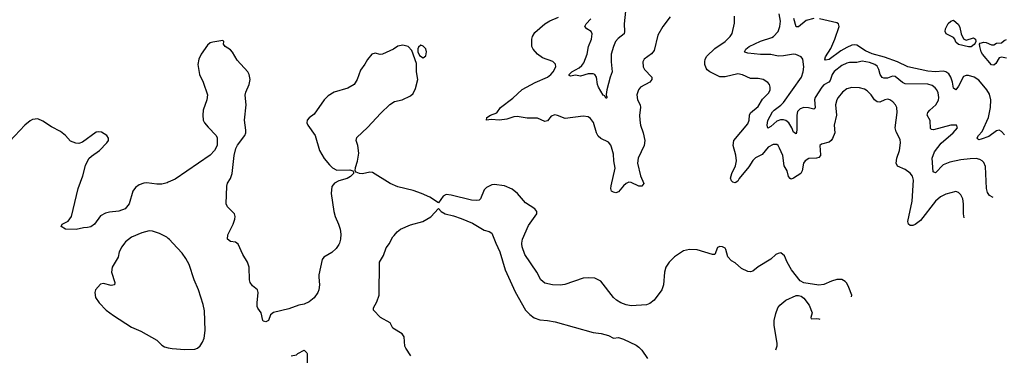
# Model space of a CAD drawing. Header units: inches. Extents: x 2001573 to 2220545, y 644482 to 846830.
# Tile 745 of 755: x 2208828 to 2216592, y 749115 to 751763. Entities that reach past the tile are written whole.
import ezdxf

# ---------------------------------------------------------------- set-up
doc = ezdxf.new("R2010")
doc.units = ezdxf.units.IN
doc.header["$MEASUREMENT"] = 0
for name, color, linetype in [('C2704', 7, 'Continuous'), ('C2705', 7, 'Continuous'), ('C2714', 7, 'Continuous'), ('C2715', 7, 'Continuous')]:
    doc.layers.add(name, color=color, linetype=linetype)

msp = doc.modelspace()

# ---------------------------------------------------------------- linework, layer by layer
at = {"layer": 'C2704', "color": 5, "elevation": 340}
msp.add_lwpolyline([(2209655.5, 750000), (2209633, 749970), (2209612.7, 749930), (2209605.5, 749890), (2209556.4, 749810), (2209552.9, 749770), (2209579.5, 749690), (2209574.8, 749670), (2209550, 749666.6), (2209490, 749682), (2209464.8, 749675.2), (2209426.8, 749630), (2209421, 749610), (2209426, 749570), (2209456, 749530), (2209510, 749471), (2209568.3, 749428.3), (2209710, 749337.3), (2209784.1, 749304.1), (2209910, 749234.4), (2209950, 749194.4), (2209970, 749181.1), (2210000, 749174.9)], dxfattribs=at)
at = {"layer": 'C2705', "color": 5}
for points, elevation in [([(2210000, 750479.9), (2209990, 750475.4), (2209950, 750464.6), (2209910, 750463.8), (2209830, 750474.5), (2209807.5, 750472.5), (2209770, 750458.5), (2209742.2, 750437.8), (2209719.7, 750410), (2209690.9, 750309.1), (2209659.3, 750270), (2209610, 750252.8), (2209535.1, 750244.9), (2209503.8, 750236.2), (2209465.1, 750214.9), (2209417.3, 750150), (2209390, 750129.5), (2209362.7, 750122.7), (2209330, 750121.2), (2209273, 750107), (2209190, 750109.6), (2209155.3, 750130), (2209162, 750150), (2209210, 750174), (2209237, 750210), (2209289.7, 750430), (2209325.1, 750530), (2209348.2, 750611.8), (2209373.8, 750666.2), (2209393.3, 750686.7), (2209457, 750730), (2209516, 750790), (2209529, 750810), (2209528.9, 750828.9), (2209515.3, 750850), (2209474, 750874), (2209450, 750878), (2209430, 750874.5), (2209323.4, 750796.6), (2209294.2, 750785.8), (2209270, 750787.6), (2209230, 750805.1), (2209189.6, 750850), (2209150, 750879.8), (2209078.4, 750918.4), (2209010, 750963.1), (2208970, 750979.3), (2208930, 750974.5), (2208910, 750964.7), (2208868.8, 750931.1), (2208710, 750762)], 320), ([(2210000, 750037.1), (2209987.2, 750047.2), (2209930, 750076), (2209874.5, 750094.5), (2209850, 750096.2), (2209790, 750080.7), (2209710, 750047.3), (2209663, 750010), (2209655.5, 750000)], 340)]:
    msp.add_lwpolyline(points, dxfattribs=dict(at, elevation=elevation))
at = {"layer": 'C2714', "color": 5}
for points, elevation in [([(2210000, 749174.9), (2210031.6, 749168.4), (2210130, 749161.6), (2210210, 749162), (2210230, 749170.4), (2210250, 749190.4), (2210270, 749219.1), (2210282.6, 749250), (2210289.7, 749310.3), (2210285.1, 749465.1), (2210275.8, 749515.8), (2210237.6, 749630), (2210203, 749710), (2210163.5, 749830), (2210137.8, 749877.8), (2210110, 749919.5), (2210036.6, 750000)], 340), ([(2211348.7, 750000), (2211345.8, 749990), (2211323.9, 749956.1), (2211290, 749925.7), (2211226.8, 749890), (2211213.4, 749870), (2211188, 749750), (2211186, 749730), (2211192.2, 749670), (2211186.7, 749630), (2211179.5, 749610), (2211151.3, 749568.7), (2211110, 749536.3), (2211070, 749518.3), (2211030, 749509.7), (2210950, 749481.1), (2210828.1, 749451.9), (2210805.5, 749434.5), (2210790.4, 749389.6), (2210770, 749379), (2210750, 749384), (2210745.2, 749390), (2210733.2, 749450), (2210706.5, 749486.5), (2210701, 749501), (2210699.6, 749530), (2210709.6, 749610), (2210704.5, 749630), (2210664.1, 749664.1), (2210645.1, 749690), (2210639.7, 749710), (2210637.1, 749810), (2210624.7, 749850), (2210588.1, 749910), (2210550, 749992.7), (2210540, 750000)], 320), ([(2211912.7, 749110), (2211872.3, 749170), (2211866.2, 749186.2), (2211859.5, 749259.5), (2211843.7, 749283.7), (2211770, 749328.7), (2211748.7, 749370), (2211672.9, 749412.9), (2211618, 749470), (2211618, 749490), (2211644.7, 749535.3), (2211662, 749590), (2211664, 749850), (2211697.2, 749902.8), (2211718, 749962), (2211743.1, 749996.9), (2211744.7, 750000)], 320), ([(2212583.7, 750000), (2212614, 749930), (2212657.3, 749790), (2212735.9, 749615.9), (2212816, 749470), (2212850, 749436), (2212884.7, 749410), (2212930, 749394.8), (2212990, 749390.6), (2213050, 749379.1), (2213350, 749293.4), (2213412.7, 749287.3), (2213470.4, 749270.4), (2213510, 749251), (2213550, 749254.8), (2213590, 749242.8), (2213690, 749193.4), (2213710, 749179.1), (2213734.7, 749154.7), (2213778.8, 749090)], 320), ([(2215386.2, 749575.1), (2215389.5, 749590), (2215367, 749650), (2215350, 749684), (2215337.2, 749697.2), (2215310, 749712.3), (2215270, 749712.3), (2215230, 749700.9), (2215170, 749674.5), (2215130, 749667.6), (2215010, 749686.6), (2214983.1, 749703.1), (2214914, 749790), (2214879.5, 749850), (2214859.5, 749899.5), (2214830, 749922), (2214810, 749919), (2214790, 749909), (2214750, 749873.2), (2214650, 749812.3), (2214610, 749779.3), (2214590, 749774), (2214570, 749776.2), (2214520.4, 749800.4), (2214470, 749843.7), (2214441.3, 749861.3), (2214412.8, 749892.8), (2214396.9, 749950), (2214390, 749960.9), (2214370, 749971.6), (2214350, 749973.6), (2214330, 749965.2), (2214310, 749909.2), (2214290, 749909.5), (2214170, 749946.9), (2214110, 749949.7), (2214061.8, 749938.2), (2213990, 749891.5), (2213948.4, 749850), (2213923.1, 749810), (2213912, 749770), (2213905.7, 749670), (2213892, 749630), (2213830, 749549.6), (2213796.1, 749523.9), (2213770, 749513), (2213650, 749505.3), (2213610, 749513.3), (2213569, 749529), (2213533.6, 749550), (2213511.4, 749570), (2213410, 749699.6), (2213363.8, 749723.8), (2213310, 749726.6), (2213270, 749722), (2213125.5, 749674.5), (2213090, 749667.8), (2213030, 749669.4), (2212970, 749682.9), (2212936.2, 749710), (2212904.5, 749770), (2212811.3, 749911.3), (2212789.6, 749969.6), (2212786.6, 749993.4), (2212787.5, 750000)], 320), ([(2214791.4, 749159.1), (2214800.4, 749190), (2214801.2, 749210), (2214778.4, 749350), (2214778.4, 749390), (2214790, 749444.7), (2214807.3, 749490), (2214820.9, 749510), (2214870, 749550.4), (2214950, 749587.3), (2214970, 749587.3), (2214990, 749580.7), (2215010, 749566.8), (2215054, 749510), (2215078, 749450), (2215066.4, 749413.6), (2215070, 749402), (2215110, 749406), (2215130, 749402.8), (2215136.9, 749399.9)], 320), ([(2210970, 749111), (2211010, 749118), (2211022, 749130), (2211070, 749154), (2211093, 749133), (2211094, 749130), (2211094.8, 748990)], 320)]:
    msp.add_lwpolyline(points, dxfattribs=dict(at, elevation=elevation))
at = {"layer": 'C2715', "color": 5}
for points, elevation in [([(2213956.1, 751783.9), (2213900.4, 751710), (2213859.9, 751640.1), (2213830, 751520.7), (2213810, 751494.3), (2213752.4, 751450), (2213740.4, 751430), (2213743.7, 751390), (2213755.8, 751370), (2213812, 751310), (2213813.7, 751290), (2213798, 751270), (2213724.4, 751230), (2213707.4, 751210), (2213694, 751170), (2213698.8, 751130), (2213720.3, 751090), (2213724.2, 751070), (2213716.5, 751010), (2213718.8, 750970), (2213724, 750930), (2213744.9, 750870), (2213756.1, 750810), (2213751.5, 750770), (2213705.7, 750670), (2213699.6, 750630), (2213722.7, 750530), (2213748.6, 750470), (2213733.4, 750450), (2213710, 750448.3), (2213650, 750476.8), (2213630, 750480.4), (2213610, 750471.2), (2213590, 750452.8), (2213550, 750404.1), (2213530, 750397.5), (2213510, 750400.6), (2213495.3, 750410), (2213489.3, 750430), (2213490.7, 750450.7), (2213524.7, 750590), (2213513.7, 750650), (2213510, 750701.2), (2213495.6, 750755.6), (2213490, 750771.8), (2213470, 750796.3), (2213410, 750824.4), (2213390, 750843.5), (2213376.5, 750870), (2213352.2, 750952.2), (2213330, 750982.7), (2213310, 750995.5), (2213270, 751001.1), (2213130, 750982.7), (2213070, 751007.3), (2213048.3, 751011.7), (2213019.8, 751000.2), (2212990, 750963.7), (2212970, 750959.6), (2212910, 750984.7), (2212830, 750985.4), (2212750, 750997.8), (2212724.7, 750995.3), (2212670, 750978.4), (2212612, 750970), (2212544.9, 750975.1), (2212508.7, 750970), (2212512.7, 750990), (2212541.6, 751010), (2212591, 751029), (2212619.8, 751070), (2212717.3, 751142.7), (2212789.1, 751210.9), (2212892.9, 751267.1), (2212989.7, 751310), (2213017.1, 751330), (2213034.2, 751350), (2213054.8, 751390), (2213052.9, 751412.9), (2213032.9, 751432.9), (2212950, 751461.8), (2212911.1, 751490), (2212877.4, 751530), (2212867.1, 751550), (2212866, 751610), (2212870.9, 751630), (2212890, 751661.7), (2212968.7, 751730), (2213007.4, 751752.6), (2213077.4, 751782.6)], 280), ([(2213605.6, 751830), (2213594.1, 751730), (2213598.2, 751670), (2213593.8, 751650), (2213546.4, 751613.6), (2213527.2, 751590), (2213509.4, 751550.6), (2213493, 751490), (2213490.7, 751430), (2213500.3, 751350), (2213483.6, 751310), (2213456.9, 751210), (2213453.7, 751173.7), (2213455.9, 751155.9), (2213461, 751150), (2213456.3, 751143.7), (2213450, 751144.5), (2213441.2, 751161.2), (2213430, 751167), (2213392.2, 751230), (2213384.5, 751250), (2213375.1, 751310), (2213363.7, 751330), (2213350, 751336), (2213310, 751335), (2213250, 751317.4), (2213210, 751325.4), (2213170, 751318), (2213162, 751322), (2213160.7, 751330), (2213182, 751350), (2213238.4, 751381.6), (2213260, 751400), (2213277.1, 751423), (2213302, 751490), (2213313.8, 751550), (2213337, 751610), (2213342.7, 751650), (2213334.7, 751670), (2213299.5, 751690), (2213283.5, 751710), (2213294.3, 751730), (2213331.2, 751768.8)], 260), ([(2216276.4, 750200.4), (2216268.8, 750230), (2216270.9, 750310.9), (2216266, 750350), (2216250, 750380.9), (2216230, 750399.3), (2216210, 750406.6), (2216130, 750386.9), (2216090, 750364.7), (2216050, 750329.8), (2215930, 750179.3), (2215890, 750147.4), (2215870, 750139.1), (2215850, 750138.7), (2215836.2, 750150), (2215831.2, 750171.2), (2215865.2, 750330), (2215875.4, 750495.4), (2215866.9, 750526.9), (2215850.7, 750550.7), (2215810, 750580.5), (2215750, 750607), (2215738.9, 750630), (2215745.1, 750670), (2215765.6, 750730), (2215774.5, 750790), (2215770, 750817.2), (2215738.9, 750878.9), (2215731, 750910), (2215747.1, 751030), (2215743.5, 751070), (2215734.3, 751090), (2215713.4, 751113.4), (2215690, 751129.7), (2215674.3, 751134.3), (2215650, 751130.9), (2215610, 751112.5), (2215590, 751114.4), (2215569.4, 751129.4), (2215542.7, 751170), (2215510, 751201.7), (2215490, 751215.1), (2215450, 751226.2), (2215390, 751226.4), (2215350, 751217.2), (2215316, 751190), (2215282.8, 751150), (2215271.4, 751130), (2215260.2, 751090), (2215268.4, 751010), (2215250.2, 750930.2), (2215255.6, 750870), (2215236, 750824), (2215227.6, 750810), (2215210, 750795.3), (2215150, 750779.6), (2215138, 750770), (2215142.7, 750697.4), (2215142, 750690), (2215130, 750676.4), (2215110, 750670.7), (2215050, 750667.9), (2215020.7, 750650), (2215008.7, 750630), (2214998.9, 750570), (2214987.4, 750550), (2214930, 750511.5), (2214910, 750503.6), (2214902.9, 750510), (2214890, 750526.6), (2214879.2, 750570), (2214855.5, 750610), (2214844.2, 750690), (2214820.4, 750750), (2214810, 750769.6), (2214797.1, 750777.2), (2214770, 750779.2), (2214730, 750756.2), (2214682.3, 750697.7), (2214630, 750671.5), (2214610, 750652.9), (2214578.2, 750601.8), (2214501.6, 750510), (2214490, 750489.6), (2214470, 750476.4), (2214450, 750482), (2214440.4, 750490), (2214432.3, 750512.3), (2214443, 750550), (2214472.1, 750610), (2214479.6, 750650), (2214475, 750695), (2214453.5, 750770), (2214459.8, 750810), (2214570, 750940.3), (2214580.3, 750970), (2214582.8, 751010), (2214591.3, 751028.7), (2214650, 751076.9), (2214685.7, 751134.3), (2214734.2, 751185.8), (2214745.1, 751210), (2214746, 751230), (2214740.7, 751250), (2214728.2, 751268.2), (2214690, 751291.3), (2214650, 751298.9), (2214590, 751298), (2214527.3, 751327.3), (2214490, 751335.3), (2214390, 751311.8), (2214350, 751310.9), (2214271, 751351), (2214250, 751367.6), (2214241, 751381), (2214230.5, 751410), (2214229.9, 751430), (2214233.6, 751450), (2214245.8, 751474.2), (2214310, 751536.2), (2214389.7, 751590), (2214431.2, 751630), (2214445.6, 751654.4), (2214464.6, 751735.4), (2214464.4, 751790)], 280), ([(2216503.7, 750360.1), (2216476.3, 750376.3), (2216458.8, 750398.8), (2216451.8, 750430), (2216444.5, 750604.5), (2216430, 750636.2), (2216416.2, 750650), (2216398.6, 750658.6), (2216370, 750666.2), (2216323.8, 750663.8), (2216250, 750656.1), (2216162.5, 750637.5), (2216110, 750616.4), (2216050, 750553.3), (2216030, 750562.7), (2216022.6, 750670), (2216040.2, 750719.8), (2216092.8, 750787.2), (2216189.5, 750870), (2216222.7, 750910), (2216215.3, 750930), (2216191.7, 750931.7), (2216170, 750929.6), (2216032.7, 750892.7), (2216016.9, 750896.9), (2216010, 750903.7), (2216006.2, 750966.2), (2215983, 751010), (2215988.3, 751030), (2216004.7, 751050), (2216052, 751090), (2216072.5, 751127.5), (2216074.6, 751150), (2216070, 751185.2), (2216059.1, 751210), (2216045.9, 751225.9), (2216022.6, 751242.6), (2215990, 751253.7), (2215810, 751257), (2215790, 751266.3), (2215730, 751313.8), (2215710, 751316.2), (2215670, 751302.4), (2215641.7, 751301.7), (2215630, 751306.4), (2215613.7, 751330), (2215602.8, 751370), (2215590, 751395), (2215570.3, 751410.3), (2215530, 751425.4), (2215470, 751434.9), (2215430, 751424.2), (2215370, 751425.7), (2215350, 751420.9), (2215310, 751400.2), (2215250, 751352.7), (2215234.4, 751330), (2215218.4, 751281.6), (2215209.3, 751270.7), (2215170, 751247.4), (2215153.1, 751230), (2215100.4, 751150), (2215094.3, 751130), (2215100.7, 751070), (2215097.9, 751062.2), (2215090, 751056.4), (2215047.1, 751067.1), (2215010, 751069.9), (2214981.1, 751058.9), (2214962, 751038), (2214955, 751010), (2214957.1, 750890), (2214950, 750860.9), (2214930, 750874), (2214916.8, 750910), (2214892.2, 750950), (2214870, 750967), (2214850, 750973.6), (2214826.9, 750973.1), (2214798.2, 750961.8), (2214750, 750919.8), (2214726.9, 750906.9), (2214720.9, 750930), (2214727.7, 750967.7), (2214764.9, 751035.1), (2214777.1, 751050), (2214830, 751087.3), (2214849.9, 751110), (2214992.9, 751310), (2215005.4, 751350), (2215010.6, 751390), (2215002, 751450), (2214989.5, 751470), (2214948.8, 751488.8), (2214930, 751490.7), (2214850, 751476.6), (2214810, 751476), (2214750, 751488.1), (2214668.8, 751488.8), (2214570, 751498), (2214545.7, 751505.7), (2214542.4, 751510), (2214554, 751530), (2214579.7, 751550), (2214670, 751592.4), (2214758, 751622), (2214771.7, 751630), (2214808.9, 751670), (2214822.7, 751710), (2214826.3, 751750), (2214816.8, 751810)], 260), ([(2215090, 751771), (2215030, 751757.5), (2214970, 751706.2), (2214950, 751707.3), (2214932.4, 751772.4)], 240), ([(2216594.4, 750854.4), (2216570, 750880.4), (2216550, 750892.2), (2216530, 750885.7), (2216470, 750840.7), (2216410, 750818.7), (2216390, 750815.1), (2216382.7, 750822.7), (2216379.1, 750830), (2216387.9, 750850), (2216418.3, 750881.7), (2216466.6, 750990), (2216482.8, 751070), (2216484.6, 751130), (2216473.8, 751173.8), (2216454.8, 751210), (2216390, 751286.4), (2216352.9, 751310), (2216310, 751323.4), (2216290, 751323.5), (2216270, 751313.3), (2216230, 751236.9), (2216209.6, 751209.6), (2216190, 751221.2), (2216183.6, 751270), (2216169.9, 751310), (2216154.2, 751334.2), (2216130, 751351.6), (2216110, 751355.8), (2216050, 751351.2), (2215990, 751356.3), (2215830, 751391.2), (2215750, 751430.4), (2215647.7, 751467.7), (2215550, 751492.7), (2215497.8, 751517.8), (2215430, 751561), (2215410, 751564.5), (2215390, 751561), (2215350, 751543.8), (2215302.7, 751517.3), (2215210, 751449.8), (2215182.8, 751442.8), (2215177, 751450), (2215182, 751470), (2215223.4, 751536.6), (2215256.3, 751610), (2215288.5, 751710), (2215284.2, 751730), (2215270, 751737.8), (2215134.5, 751770)], 240), ([(2216610, 751458.4), (2216570, 751466), (2216550, 751461.2), (2216524.1, 751415.9), (2216510, 751402.7), (2216490, 751406.6), (2216419.3, 751490), (2216409.2, 751510), (2216399.3, 751550), (2216397.2, 751570), (2216402, 751578), (2216430, 751585.5), (2216450, 751581.6), (2216490, 751563), (2216510, 751564.9), (2216530, 751576.3), (2216570, 751581), (2216590, 751598), (2216610, 751606)], 220), ([(2210540, 750000), (2210530, 750007.3), (2210490, 750012.3), (2210466.6, 750030), (2210470, 750064.7), (2210511, 750149), (2210524.7, 750190), (2210526, 750210), (2210521.6, 750230), (2210466.1, 750286.1), (2210456.3, 750310), (2210461.6, 750450), (2210467.5, 750472.5), (2210490, 750510.7), (2210502.6, 750550), (2210518, 750690), (2210533.1, 750746.9), (2210546.8, 750773.2), (2210604.2, 750850), (2210610.8, 750870), (2210611.8, 750890), (2210599.8, 750970), (2210612.8, 751090), (2210607.2, 751167.2), (2210612.2, 751190), (2210638, 751250), (2210645.1, 751290), (2210637.6, 751330), (2210627.2, 751350), (2210543.7, 751443.7), (2210506.8, 751506.8), (2210490, 751523.5), (2210449.2, 751550), (2210434, 751570), (2210439, 751590), (2210430, 751599), (2210350, 751586.6), (2210330, 751579.3), (2210310, 751562.7), (2210258.3, 751490), (2210241.5, 751450), (2210231.5, 751410), (2210245.5, 751330), (2210275.6, 751270), (2210307.9, 751170), (2210303.2, 751130), (2210275.6, 751050), (2210271.6, 751010), (2210274.9, 750970), (2210284.9, 750950), (2210314.1, 750914.1), (2210376.5, 750850), (2210386.3, 750830), (2210385.7, 750770), (2210365.3, 750730), (2210330, 750694.2), (2210055.1, 750504.9), (2210000, 750479.9)], 320), ([(2212787.5, 750000), (2212791.8, 750030), (2212840.3, 750139.7), (2212904.5, 750230), (2212906, 750250), (2212889.2, 750270), (2212816.8, 750316.8), (2212753.3, 750390), (2212710, 750426.6), (2212650, 750452.4), (2212570, 750463), (2212550, 750459.7), (2212510, 750439.6), (2212490, 750419.5), (2212460.5, 750350), (2212450, 750339.5), (2212430, 750336.2), (2212390, 750339.6), (2212230, 750378), (2212190, 750382.7), (2212166.8, 750370), (2212130, 750318), (2212061.2, 750361.2), (2211995.3, 750390), (2211930, 750414.5), (2211810, 750444.5), (2211750, 750469.6), (2211610, 750557.6), (2211590, 750558.7), (2211530, 750546.6), (2211508.1, 750548.2), (2211480.1, 750560.1), (2211473.2, 750570), (2211476, 750596), (2211492.9, 750647.1), (2211501, 750710), (2211495.4, 750770), (2211482, 750810), (2211486, 750834), (2211570, 750913), (2211674.5, 751025.5), (2211745.9, 751094.1), (2211783.9, 751116.1), (2211844, 751130), (2211910, 751162), (2211930, 751180.7), (2211950, 751218.8), (2211966.5, 751290), (2211956.8, 751350), (2211956.4, 751416.4), (2211919.7, 751519.7), (2211891, 751551), (2211850, 751562.9), (2211810, 751552.7), (2211774.8, 751530), (2211690, 751489.6), (2211670, 751487.8), (2211630, 751497.6), (2211604.9, 751490), (2211570.3, 751449.7), (2211550, 751412.7), (2211514.9, 751365.1), (2211488.9, 751290), (2211464.9, 751250), (2211416.5, 751223.5), (2211308.5, 751191.5), (2211259.3, 751160.7), (2211230, 751131.3), (2211150, 751018), (2211110, 750987.3), (2211095.8, 750970), (2211093.4, 750950), (2211099.5, 750930), (2211158, 750850), (2211191.9, 750730), (2211230, 750668.2), (2211270, 750618), (2211293.5, 750593.5), (2211330, 750576.4), (2211430, 750578), (2211454, 750570), (2211459.8, 750559.8), (2211461, 750550), (2211435.8, 750524.2), (2211410, 750509.6), (2211344.7, 750490), (2211310, 750472.7), (2211290, 750446), (2211284.9, 750390), (2211306.4, 750250), (2211316.5, 750210), (2211343.2, 750150), (2211354.9, 750110), (2211361.3, 750070), (2211357.3, 750030), (2211348.7, 750000)], 320), ([(2211744.7, 750000), (2211769.2, 750050), (2211781.2, 750058.8), (2211804, 750090), (2211829.6, 750110.4), (2211910, 750144.9), (2212008, 750170), (2212070, 750206.8), (2212130, 750274), (2212151.3, 750250), (2212182, 750230), (2212250, 750214.8), (2212310, 750194), (2212397.5, 750157.5), (2212490, 750102.8), (2212530, 750091), (2212550, 750078), (2212583.7, 750000)], 320), ([(2210036.6, 750000), (2210010, 750029.2), (2210000, 750037.1)], 340)]:
    msp.add_lwpolyline(points, dxfattribs=dict(at, elevation=elevation))
for points, elevation in [([(2216290, 751600.7), (2216350, 751620.7), (2216366, 751610), (2216366.8, 751590), (2216361.4, 751578.6), (2216353.4, 751566.6), (2216330, 751549.3), (2216310, 751549.5), (2216230, 751567), (2216210, 751585.2), (2216200.9, 751610), (2216190, 751622.7), (2216133.2, 751650), (2216125.2, 751670), (2216129.2, 751690), (2216150, 751731.3), (2216170, 751751.3), (2216190, 751758), (2216230, 751724.7), (2216242, 751702), (2216250.5, 751650), (2216270.4, 751610.4)], 220), ([(2211990, 751561.2), (2211973.2, 751546.8), (2211966.2, 751533.8), (2211967.3, 751510), (2211981.3, 751481.3), (2212010, 751461), (2212030, 751478), (2212036.2, 751510), (2212030, 751533.2), (2212010, 751554)], 320)]:
    msp.add_lwpolyline(points, close=True, dxfattribs=dict(at, elevation=elevation))

doc.saveas('drawing.dxf')
